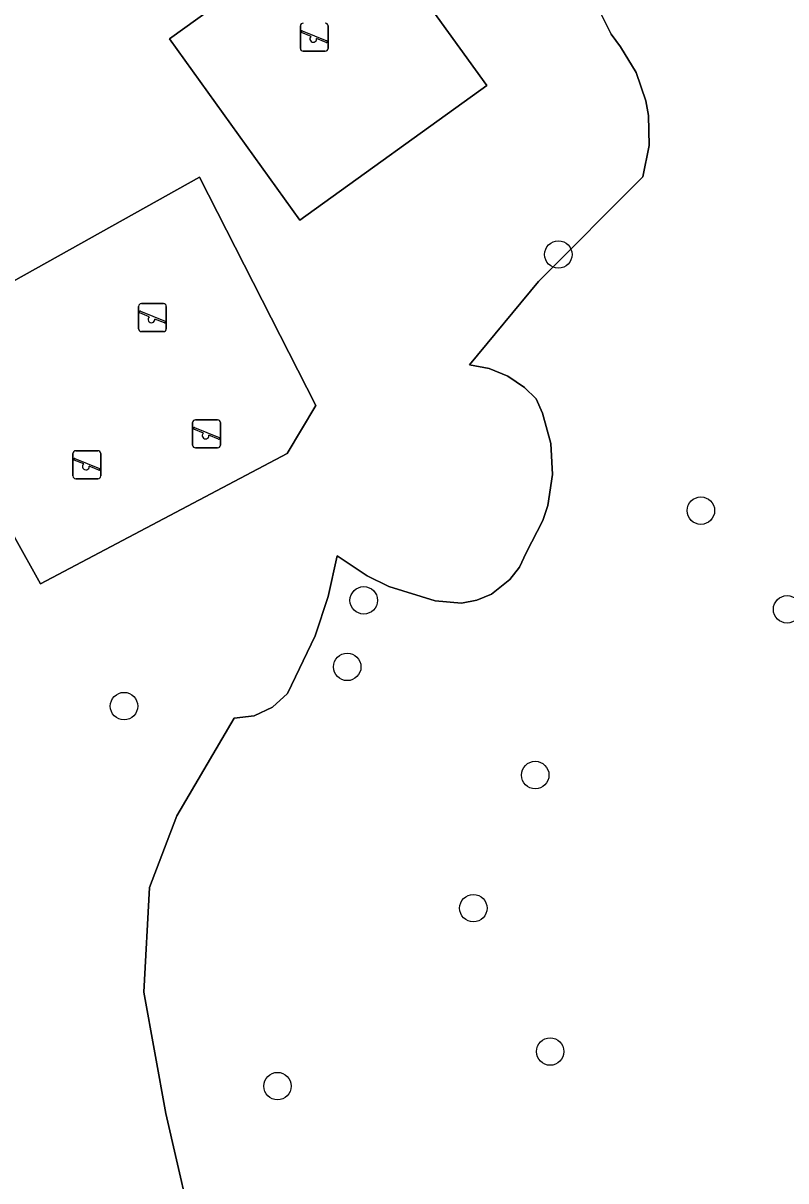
# Model space of a CAD drawing. Extents: x 160077 to 160948, y 386481 to 387498.
# Drawn here: x 160517.16 to 160544.36, y 386932.94 to 386974.22 of the extents above; entities that cross this region are included whole.
import ezdxf

# ---------------------------------------------------------------- set-up
doc = ezdxf.new("R2010")
doc.units = 0
for name, color, linetype in [('IMGEO_Boom', 7, 'Continuous'), ('IMGEO_Groenvoorziening', 7, 'Continuous'), ('IMGEO_Speelvoorziening', 7, 'Continuous'), ('IMGEO_Terreindeel_zand', 7, 'Continuous')]:
    doc.layers.add(name, color=color, linetype=linetype)

msp = doc.modelspace()

# ---------------------------------------------------------------- linework, layer by layer
at = {"layer": 'IMGEO_Boom'}
for centre in [(160536.242, 386965.974), (160541.326, 386956.84), (160529.301, 386953.642), (160544.398, 386953.321), (160528.714, 386951.267), (160520.753, 386949.871), (160535.418, 386947.413), (160533.211, 386942.664), (160535.949, 386937.552), (160526.228, 386936.323)]:
    msp.add_circle(centre, 0.489, dxfattribs=at)
at = {"layer": 'IMGEO_Groenvoorziening'}
for points in [[(160522.375, 386973.662), (160529.034, 386978.456), (160533.687, 386971.993), (160527.028, 386967.199)], [(160527.589, 386960.587), (160526.567, 386958.874), (160517.773, 386954.231), (160513.069, 386962.665), (160512.951, 386962.865), (160523.445, 386968.736)]]:
    msp.add_lwpolyline(points, close=True, dxfattribs=at)
for points in [[(160537.734, 386974.609), (160538.13, 386973.824), (160538.463, 386973.376), (160539.015, 386972.46), (160539.365, 386971.45), (160539.459, 386970.923), (160539.479, 386969.854), (160539.258, 386968.744), (160535.533, 386965.005), (160533.068, 386962.035), (160533.776, 386961.909), (160534.443, 386961.638), (160535.039, 386961.234), (160535.447, 386960.827), (160535.677, 386960.317), (160535.971, 386959.239), (160536.034, 386958.123), (160535.864, 386957.019), (160535.693, 386956.486), (160535.091, 386955.339), (160534.854, 386954.83), (160534.517, 386954.382), (160533.855, 386953.865), (160533.339, 386953.646), (160532.788, 386953.538), (160531.849, 386953.622), (160530.202, 386954.132), (160529.427, 386954.513), (160528.35, 386955.232), (160528.037, 386953.782), (160527.574, 386952.373), (160526.582, 386950.322), (160526.053, 386949.83), (160525.398, 386949.525), (160524.68, 386949.437), (160522.639, 386945.96), (160521.658, 386943.406), (160521.461, 386939.672), (160522.247, 386935.349), (160523.425, 386930.24)], [(160523.425, 386930.24), (160522.247, 386935.349), (160521.461, 386939.672), (160521.658, 386943.406), (160522.639, 386945.96), (160524.68, 386949.437), (160525.398, 386949.525), (160526.053, 386949.83), (160526.582, 386950.322), (160527.574, 386952.373), (160528.037, 386953.782), (160528.35, 386955.232), (160529.427, 386954.513), (160530.202, 386954.132), (160531.849, 386953.622), (160532.788, 386953.538), (160533.339, 386953.646), (160533.855, 386953.865), (160534.517, 386954.382), (160534.854, 386954.83), (160535.091, 386955.339), (160535.693, 386956.486), (160535.864, 386957.019), (160536.034, 386958.123), (160535.971, 386959.239), (160535.677, 386960.317), (160535.447, 386960.827), (160535.039, 386961.234), (160534.443, 386961.638), (160533.776, 386961.909), (160533.068, 386962.035), (160535.533, 386965.005), (160539.258, 386968.744), (160539.479, 386969.854), (160539.459, 386970.923), (160539.365, 386971.45), (160539.015, 386972.46), (160538.463, 386973.376), (160538.13, 386973.824), (160537.734, 386974.609)]]:
    msp.add_lwpolyline(points, dxfattribs=at)
at = {"layer": 'IMGEO_Speelvoorziening'}
for p, q in [((160527.041, 386973.322), (160527.041, 386974.122)), ((160527.041, 386974.122), (160527.041, 386973.322)), ((160527.424, 386973.75), (160527.085, 386973.887)), ((160527.11, 386973.947), (160527.986, 386973.594)), ((160528.031, 386974.122), (160528.031, 386973.322)), ((160528.031, 386973.322), (160528.031, 386974.122)), ((160527.962, 386973.534), (160527.622, 386973.671)), ((160527.931, 386973.222), (160527.141, 386973.222)), ((160527.141, 386973.222), (160527.931, 386973.222)), ((160521.272, 386963.322), (160521.272, 386964.122)), ((160521.272, 386964.122), (160521.272, 386963.322)), ((160521.655, 386963.75), (160521.316, 386963.887)), ((160521.341, 386963.947), (160522.217, 386963.594)), ((160521.372, 386964.222), (160522.162, 386964.222)), ((160522.162, 386964.222), (160521.372, 386964.222)), ((160522.262, 386964.122), (160522.262, 386963.322)), ((160522.262, 386963.322), (160522.262, 386964.122)), ((160522.193, 386963.534), (160521.853, 386963.671)), ((160522.162, 386963.222), (160521.372, 386963.222)), ((160521.372, 386963.222), (160522.162, 386963.222)), ((160523.201, 386959.178), (160523.201, 386959.978)), ((160523.201, 386959.978), (160523.201, 386959.178)), ((160523.584, 386959.606), (160523.245, 386959.743)), ((160523.27, 386959.803), (160524.146, 386959.45)), ((160523.301, 386960.078), (160524.091, 386960.078)), ((160524.091, 386960.078), (160523.301, 386960.078)), ((160524.191, 386959.978), (160524.191, 386959.178)), ((160524.191, 386959.178), (160524.191, 386959.978)), ((160524.122, 386959.39), (160523.782, 386959.527)), ((160518.932, 386958.076), (160518.932, 386958.876)), ((160518.932, 386958.876), (160518.932, 386958.076)), ((160519.032, 386958.976), (160519.822, 386958.976)), ((160519.822, 386958.976), (160519.032, 386958.976)), ((160519.922, 386958.876), (160519.922, 386958.076)), ((160519.922, 386958.076), (160519.922, 386958.876)), ((160524.091, 386959.078), (160523.301, 386959.078)), ((160523.301, 386959.078), (160524.091, 386959.078)), ((160519.315, 386958.504), (160518.976, 386958.641)), ((160519.001, 386958.701), (160519.877, 386958.348)), ((160519.853, 386958.288), (160519.513, 386958.425)), ((160519.822, 386957.976), (160519.032, 386957.976)), ((160519.032, 386957.976), (160519.822, 386957.976))]:
    msp.add_line(p, q, dxfattribs=at)
for centre, radius, start, end in [((160527.141, 386974.122), 0.1, 90, 180), ((160527.141, 386974.122), 0.1, 90, 180), ((160527.931, 386974.122), 0.1, 0, 90), ((160527.931, 386974.122), 0.1, 360, 90), ((160527.098, 386973.917), 0.0327, 68.078, 248.078), ((160527.503, 386973.66), 0.12, 130.9928, 5.1632), ((160527.141, 386973.322), 0.1, 180, 270), ((160527.141, 386973.322), 0.1, 180, 270), ((160527.931, 386973.322), 0.1, 270, 0), ((160527.931, 386973.322), 0.1, 270, 0), ((160527.974, 386973.564), 0.0327, 248.078, 68.078), ((160521.372, 386964.122), 0.1, 90, 180), ((160521.372, 386964.122), 0.1, 90, 180), ((160521.329, 386963.917), 0.0327, 68.078, 248.078), ((160522.162, 386964.122), 0.1, 0, 90), ((160522.162, 386964.122), 0.1, 360, 90), ((160521.734, 386963.66), 0.12, 130.9928, 5.1632), ((160522.205, 386963.564), 0.0327, 248.078, 68.078), ((160521.372, 386963.322), 0.1, 180, 270), ((160521.372, 386963.322), 0.1, 180, 270), ((160522.162, 386963.322), 0.1, 270, 0), ((160522.162, 386963.322), 0.1, 270, 0), ((160523.301, 386959.978), 0.1, 90, 180), ((160523.301, 386959.978), 0.1, 90, 180), ((160523.258, 386959.773), 0.0327, 68.078, 248.078), ((160524.091, 386959.978), 0.1, 0, 90), ((160524.091, 386959.978), 0.1, 360, 90), ((160523.663, 386959.516), 0.12, 130.9928, 5.1632), ((160524.134, 386959.42), 0.0327, 248.078, 68.078), ((160519.032, 386958.876), 0.1, 90, 180), ((160519.032, 386958.876), 0.1, 90, 180), ((160519.822, 386958.876), 0.1, 0, 90), ((160519.822, 386958.876), 0.1, 360, 90), ((160523.301, 386959.178), 0.1, 180, 270), ((160523.301, 386959.178), 0.1, 180, 270), ((160524.091, 386959.178), 0.1, 270, 0), ((160524.091, 386959.178), 0.1, 270, 0), ((160518.989, 386958.671), 0.0327, 68.078, 248.078), ((160519.394, 386958.414), 0.12, 130.9928, 5.1632), ((160519.032, 386958.076), 0.1, 180, 270), ((160519.032, 386958.076), 0.1, 180, 270), ((160519.822, 386958.076), 0.1, 270, 0), ((160519.822, 386958.076), 0.1, 270, 0), ((160519.865, 386958.318), 0.0327, 248.078, 68.078)]:
    msp.add_arc(centre, radius, start, end, dxfattribs=at)
at = {"layer": 'IMGEO_Terreindeel_zand'}
for points in [[(160527.028, 386967.199), (160533.687, 386971.993), (160529.034, 386978.456), (160522.375, 386973.662)], [(160527.589, 386960.587), (160523.445, 386968.736), (160512.951, 386962.865), (160513.069, 386962.665), (160517.773, 386954.231), (160526.567, 386958.874)]]:
    msp.add_lwpolyline(points, close=True, dxfattribs=at)

doc.saveas('drawing.dxf')
